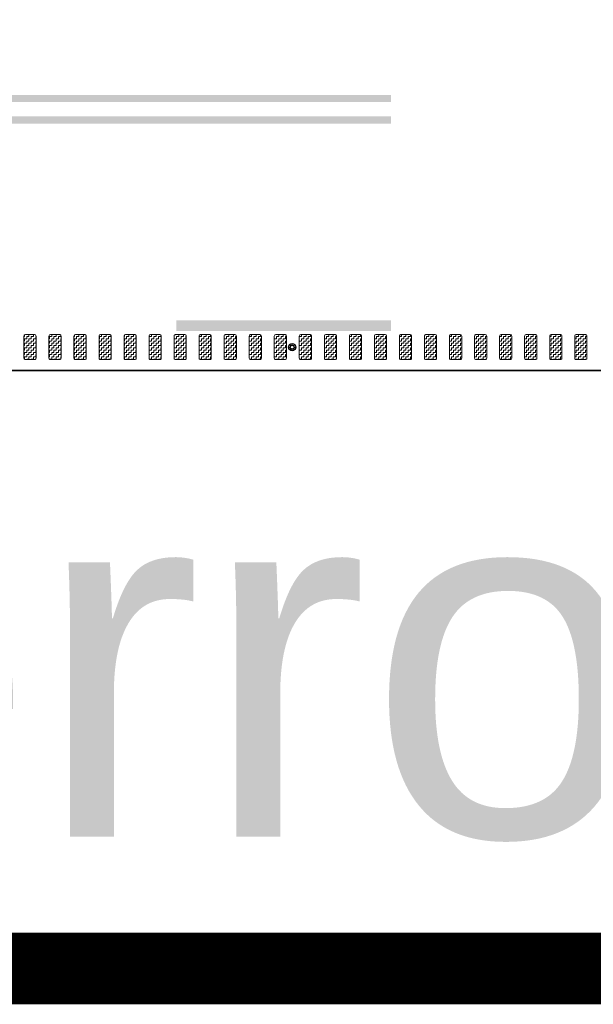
# Model space of a CAD drawing. Header units: metres. Extents: x -699 to 2316, y -1199 to 781.
# Tile 530 of 593: x 1174 to 1182, y -299 to -285. Entities that reach past the tile are written whole.
import ezdxf

# ---------------------------------------------------------------- set-up
doc = ezdxf.new("R2010")
doc.units = ezdxf.units.M
doc.linetypes.add('VW-3-3_STREEP', pattern=[6, 3, -3])
doc.linetypes.add('VW-9-3_STREEP', pattern=[12, 9, -3])
for name, color, linetype, lineweight in [('N-WA-IE-MEUBILAIR_WEGMEUBILAIR-S', 7, 'Continuous', 25), ('N-WA-VW-MARKERING_DYNAMISCH-G', 7, 'Continuous', 35), ('N-WE-VH-KANTVERHARDING-G', 210, 'Continuous', 35), ('N-WE-VW-MARKERING_LANGS_STREEP_33-G', 7, 'VW-3-3_STREEP', 13), ('N-WE-VW-MARKERING_LANGS_STREEP_93-G', 7, 'VW-9-3_STREEP', 13)]:
    doc.layers.add(name, color=color, linetype=linetype, lineweight=lineweight)
doc.layers.add('X-XX-AL-TEKENBLAD_VIEWPORT-G', color=7, linetype='Continuous', lineweight=18, plot=False)
doc.styles.add('ariel', font='arial.ttf')
pattern_1 = [(180, (362.03036, 0), (-0.03175, -0.03175), [0.03175, -0.03175]), (270, (361.99861, 0), (0.03175, -0.03175), [0.03175, -0.03175])]

# ---------------------------------------------------------------- blocks, each defined once
blk = doc.blocks.new('SIE-WEG_GLASBOLREFLECTOR-SO')
for p, q in [((-0.38, 0), (-0.2, 0)), ((-0.14, 0.14), (-0.26, 0.26)), ((0, 0.2), (0, 0.37)), ((0.14, 0.14), (0.27, 0.26)), ((0.2, 0), (0.37, 0)), ((-0.26, -0.27), (-0.14, -0.14)), ((0, -0.38), (0, -0.2)), ((0.27, -0.27), (0.14, -0.14))]:
    blk.add_line(p, q)
for radius in [0.375, 0.2]:
    blk.add_circle((0, 0), radius)
blk = doc.blocks.new('glasbol')
at = {"layer": 'N-WA-IE-MEUBILAIR_WEGMEUBILAIR-S'}
blk.add_blockref('SIE-WEG_GLASBOLREFLECTOR-SO', (0, 0), dxfattribs=at)

msp = doc.modelspace()

# ---------------------------------------------------------------- hatches: boundary and pattern name
at = {"layer": 'N-WA-VW-MARKERING_DYNAMISCH-G', "lineweight": 9}
h = msp.add_hatch(dxfattribs=at)
h.set_pattern_fill('ZIGZAG', color=8, scale=0.01, angle=180, style=0)
h.set_pattern_definition(pattern_1)
edge = h.paths.add_edge_path()
edge.add_line((1173.7321, -289.3115), (1173.8621, -289.3115))
edge.add_arc((1173.8621, -289.3315), 0.02, 0, 90, ccw=False)
edge.add_line((1173.8821, -289.3315), (1173.8821, -289.6415))
edge.add_arc((1173.8621, -289.6415), 0.02, 270, 360, ccw=False)
edge.add_line((1173.8621, -289.6615), (1173.7321, -289.6615))
edge.add_arc((1173.7321, -289.6415), 0.02, 180, 270, ccw=False)
edge.add_line((1173.7121, -289.6415), (1173.7121, -289.3315))
edge.add_arc((1173.7321, -289.3315), 0.02, 90, 180, ccw=False)
h = msp.add_hatch(dxfattribs=at)
h.set_pattern_fill('ZIGZAG', color=8, scale=0.01, angle=180, style=0)
h.set_pattern_definition(pattern_1)
edge = h.paths.add_edge_path()
edge.add_line((1174.0821, -289.3115), (1174.2121, -289.3115))
edge.add_arc((1174.2121, -289.3315), 0.02, 0, 90, ccw=False)
edge.add_line((1174.2321, -289.3315), (1174.2321, -289.6415))
edge.add_arc((1174.2121, -289.6415), 0.02, 270, 360, ccw=False)
edge.add_line((1174.2121, -289.6615), (1174.0821, -289.6615))
edge.add_arc((1174.0821, -289.6415), 0.02, 180, 270, ccw=False)
edge.add_line((1174.0621, -289.6415), (1174.0621, -289.3315))
edge.add_arc((1174.0821, -289.3315), 0.02, 90, 180, ccw=False)
h = msp.add_hatch(dxfattribs=at)
h.set_pattern_fill('ZIGZAG', color=8, scale=0.01, angle=180, style=0)
h.set_pattern_definition(pattern_1)
edge = h.paths.add_edge_path()
edge.add_line((1174.4321, -289.3115), (1174.5621, -289.3115))
edge.add_arc((1174.5621, -289.3315), 0.02, 0, 90, ccw=False)
edge.add_line((1174.5821, -289.3315), (1174.5821, -289.6415))
edge.add_arc((1174.5621, -289.6415), 0.02, 270, 360, ccw=False)
edge.add_line((1174.5621, -289.6615), (1174.4321, -289.6615))
edge.add_arc((1174.4321, -289.6415), 0.02, 180, 270, ccw=False)
edge.add_line((1174.4121, -289.6415), (1174.4121, -289.3315))
edge.add_arc((1174.4321, -289.3315), 0.02, 90, 180, ccw=False)
h = msp.add_hatch(dxfattribs=at)
h.set_pattern_fill('ZIGZAG', color=8, scale=0.01, angle=180, style=0)
h.set_pattern_definition(pattern_1)
edge = h.paths.add_edge_path()
edge.add_line((1174.7821, -289.3115), (1174.9121, -289.3115))
edge.add_arc((1174.9121, -289.3315), 0.02, 0, 90, ccw=False)
edge.add_line((1174.9321, -289.3315), (1174.9321, -289.6415))
edge.add_arc((1174.9121, -289.6415), 0.02, 270, 360, ccw=False)
edge.add_line((1174.9121, -289.6615), (1174.7821, -289.6615))
edge.add_arc((1174.7821, -289.6415), 0.02, 180, 270, ccw=False)
edge.add_line((1174.7621, -289.6415), (1174.7621, -289.3315))
edge.add_arc((1174.7821, -289.3315), 0.02, 90, 180, ccw=False)
h = msp.add_hatch(dxfattribs=at)
h.set_pattern_fill('ZIGZAG', color=8, scale=0.01, angle=180, style=0)
h.set_pattern_definition(pattern_1)
edge = h.paths.add_edge_path()
edge.add_line((1175.1321, -289.3115), (1175.2621, -289.3115))
edge.add_arc((1175.2621, -289.3315), 0.02, 0, 90, ccw=False)
edge.add_line((1175.2821, -289.3315), (1175.2821, -289.6415))
edge.add_arc((1175.2621, -289.6415), 0.02, 270, 360, ccw=False)
edge.add_line((1175.2621, -289.6615), (1175.1321, -289.6615))
edge.add_arc((1175.1321, -289.6415), 0.02, 180, 270, ccw=False)
edge.add_line((1175.1121, -289.6415), (1175.1121, -289.3315))
edge.add_arc((1175.1321, -289.3315), 0.02, 90, 180, ccw=False)
h = msp.add_hatch(dxfattribs=at)
h.set_pattern_fill('ZIGZAG', color=8, scale=0.01, angle=180, style=0)
h.set_pattern_definition(pattern_1)
edge = h.paths.add_edge_path()
edge.add_line((1175.4821, -289.3115), (1175.6121, -289.3115))
edge.add_arc((1175.6121, -289.3315), 0.02, 0, 90, ccw=False)
edge.add_line((1175.6321, -289.3315), (1175.6321, -289.6415))
edge.add_arc((1175.6121, -289.6415), 0.02, 270, 360, ccw=False)
edge.add_line((1175.6121, -289.6615), (1175.4821, -289.6615))
edge.add_arc((1175.4821, -289.6415), 0.02, 180, 270, ccw=False)
edge.add_line((1175.4621, -289.6415), (1175.4621, -289.3315))
edge.add_arc((1175.4821, -289.3315), 0.02, 90, 180, ccw=False)
h = msp.add_hatch(dxfattribs=at)
h.set_pattern_fill('ZIGZAG', color=8, scale=0.01, angle=180, style=0)
h.set_pattern_definition(pattern_1)
edge = h.paths.add_edge_path()
edge.add_line((1175.8321, -289.3115), (1175.9621, -289.3115))
edge.add_arc((1175.9621, -289.3315), 0.02, 0, 90, ccw=False)
edge.add_line((1175.9821, -289.3315), (1175.9821, -289.6415))
edge.add_arc((1175.9621, -289.6415), 0.02, 270, 360, ccw=False)
edge.add_line((1175.9621, -289.6615), (1175.8321, -289.6615))
edge.add_arc((1175.8321, -289.6415), 0.02, 180, 270, ccw=False)
edge.add_line((1175.8121, -289.6415), (1175.8121, -289.3315))
edge.add_arc((1175.8321, -289.3315), 0.02, 90, 180, ccw=False)
h = msp.add_hatch(dxfattribs=at)
h.set_pattern_fill('ZIGZAG', color=8, scale=0.01, angle=180, style=0)
h.set_pattern_definition(pattern_1)
edge = h.paths.add_edge_path()
edge.add_line((1176.1821, -289.3115), (1176.3121, -289.3115))
edge.add_arc((1176.3121, -289.3315), 0.02, 0, 90, ccw=False)
edge.add_line((1176.3321, -289.3315), (1176.3321, -289.6415))
edge.add_arc((1176.3121, -289.6415), 0.02, 270, 360, ccw=False)
edge.add_line((1176.3121, -289.6615), (1176.1821, -289.6615))
edge.add_arc((1176.1821, -289.6415), 0.02, 180, 270, ccw=False)
edge.add_line((1176.1621, -289.6415), (1176.1621, -289.3315))
edge.add_arc((1176.1821, -289.3315), 0.02, 90, 180, ccw=False)
h = msp.add_hatch(dxfattribs=at)
h.set_pattern_fill('ZIGZAG', color=8, scale=0.01, angle=180, style=0)
h.set_pattern_definition(pattern_1)
edge = h.paths.add_edge_path()
edge.add_line((1176.5321, -289.3115), (1176.6621, -289.3115))
edge.add_arc((1176.6621, -289.3315), 0.02, 0, 90, ccw=False)
edge.add_line((1176.6821, -289.3315), (1176.6821, -289.6415))
edge.add_arc((1176.6621, -289.6415), 0.02, 270, 360, ccw=False)
edge.add_line((1176.6621, -289.6615), (1176.5321, -289.6615))
edge.add_arc((1176.5321, -289.6415), 0.02, 180, 270, ccw=False)
edge.add_line((1176.5121, -289.6415), (1176.5121, -289.3315))
edge.add_arc((1176.5321, -289.3315), 0.02, 90, 180, ccw=False)
h = msp.add_hatch(dxfattribs=at)
h.set_pattern_fill('ZIGZAG', color=8, scale=0.01, angle=180, style=0)
h.set_pattern_definition(pattern_1)
edge = h.paths.add_edge_path()
edge.add_line((1176.8821, -289.3115), (1177.0121, -289.3115))
edge.add_arc((1177.0121, -289.3315), 0.02, 0, 90, ccw=False)
edge.add_line((1177.0321, -289.3315), (1177.0321, -289.6415))
edge.add_arc((1177.0121, -289.6415), 0.02, 270, 360, ccw=False)
edge.add_line((1177.0121, -289.6615), (1176.8821, -289.6615))
edge.add_arc((1176.8821, -289.6415), 0.02, 180, 270, ccw=False)
edge.add_line((1176.8621, -289.6415), (1176.8621, -289.3315))
edge.add_arc((1176.8821, -289.3315), 0.02, 90, 180, ccw=False)
h = msp.add_hatch(dxfattribs=at)
h.set_pattern_fill('ZIGZAG', color=8, scale=0.01, angle=180, style=0)
h.set_pattern_definition(pattern_1)
edge = h.paths.add_edge_path()
edge.add_line((1177.2321, -289.3115), (1177.3621, -289.3115))
edge.add_arc((1177.3621, -289.3315), 0.02, 0, 90, ccw=False)
edge.add_line((1177.3821, -289.3315), (1177.3821, -289.6415))
edge.add_arc((1177.3621, -289.6415), 0.02, 270, 360, ccw=False)
edge.add_line((1177.3621, -289.6615), (1177.2321, -289.6615))
edge.add_arc((1177.2321, -289.6415), 0.02, 180, 270, ccw=False)
edge.add_line((1177.2121, -289.6415), (1177.2121, -289.3315))
edge.add_arc((1177.2321, -289.3315), 0.02, 90, 180, ccw=False)
h = msp.add_hatch(dxfattribs=at)
h.set_pattern_fill('ZIGZAG', color=8, scale=0.01, angle=180, style=0)
h.set_pattern_definition(pattern_1)
edge = h.paths.add_edge_path()
edge.add_line((1177.5821, -289.3115), (1177.7121, -289.3115))
edge.add_arc((1177.7121, -289.3315), 0.02, 0, 90, ccw=False)
edge.add_line((1177.7321, -289.3315), (1177.7321, -289.6415))
edge.add_arc((1177.7121, -289.6415), 0.02, 270, 360, ccw=False)
edge.add_line((1177.7121, -289.6615), (1177.5821, -289.6615))
edge.add_arc((1177.5821, -289.6415), 0.02, 180, 270, ccw=False)
edge.add_line((1177.5621, -289.6415), (1177.5621, -289.3315))
edge.add_arc((1177.5821, -289.3315), 0.02, 90, 180, ccw=False)
h = msp.add_hatch(dxfattribs=at)
h.set_pattern_fill('ZIGZAG', color=8, scale=0.01, angle=180, style=0)
h.set_pattern_definition(pattern_1)
edge = h.paths.add_edge_path()
edge.add_line((1177.9321, -289.3115), (1178.0621, -289.3115))
edge.add_arc((1178.0621, -289.3315), 0.02, 0, 90, ccw=False)
edge.add_line((1178.0821, -289.3315), (1178.0821, -289.6415))
edge.add_arc((1178.0621, -289.6415), 0.02, 270, 360, ccw=False)
edge.add_line((1178.0621, -289.6615), (1177.9321, -289.6615))
edge.add_arc((1177.9321, -289.6415), 0.02, 180, 270, ccw=False)
edge.add_line((1177.9121, -289.6415), (1177.9121, -289.3315))
edge.add_arc((1177.9321, -289.3315), 0.02, 90, 180, ccw=False)
h = msp.add_hatch(dxfattribs=at)
h.set_pattern_fill('ZIGZAG', color=8, scale=0.01, angle=180, style=0)
h.set_pattern_definition(pattern_1)
edge = h.paths.add_edge_path()
edge.add_line((1178.2821, -289.3115), (1178.4121, -289.3115))
edge.add_arc((1178.4121, -289.3315), 0.02, 0, 90, ccw=False)
edge.add_line((1178.4321, -289.3315), (1178.4321, -289.6415))
edge.add_arc((1178.4121, -289.6415), 0.02, 270, 360, ccw=False)
edge.add_line((1178.4121, -289.6615), (1178.2821, -289.6615))
edge.add_arc((1178.2821, -289.6415), 0.02, 180, 270, ccw=False)
edge.add_line((1178.2621, -289.6415), (1178.2621, -289.3315))
edge.add_arc((1178.2821, -289.3315), 0.02, 90, 180, ccw=False)
h = msp.add_hatch(dxfattribs=at)
h.set_pattern_fill('ZIGZAG', color=8, scale=0.01, angle=180, style=0)
h.set_pattern_definition(pattern_1)
edge = h.paths.add_edge_path()
edge.add_line((1178.6321, -289.3115), (1178.7621, -289.3115))
edge.add_arc((1178.7621, -289.3315), 0.02, 0, 90, ccw=False)
edge.add_line((1178.7821, -289.3315), (1178.7821, -289.6415))
edge.add_arc((1178.7621, -289.6415), 0.02, 270, 360, ccw=False)
edge.add_line((1178.7621, -289.6615), (1178.6321, -289.6615))
edge.add_arc((1178.6321, -289.6415), 0.02, 180, 270, ccw=False)
edge.add_line((1178.6121, -289.6415), (1178.6121, -289.3315))
edge.add_arc((1178.6321, -289.3315), 0.02, 90, 180, ccw=False)
h = msp.add_hatch(dxfattribs=at)
h.set_pattern_fill('ZIGZAG', color=8, scale=0.01, angle=180, style=0)
h.set_pattern_definition(pattern_1)
edge = h.paths.add_edge_path()
edge.add_line((1178.9821, -289.3115), (1179.1121, -289.3115))
edge.add_arc((1179.1121, -289.3315), 0.02, 0, 90, ccw=False)
edge.add_line((1179.1321, -289.3315), (1179.1321, -289.6415))
edge.add_arc((1179.1121, -289.6415), 0.02, 270, 360, ccw=False)
edge.add_line((1179.1121, -289.6615), (1178.9821, -289.6615))
edge.add_arc((1178.9821, -289.6415), 0.02, 180, 270, ccw=False)
edge.add_line((1178.9621, -289.6415), (1178.9621, -289.3315))
edge.add_arc((1178.9821, -289.3315), 0.02, 90, 180, ccw=False)
h = msp.add_hatch(dxfattribs=at)
h.set_pattern_fill('ZIGZAG', color=8, scale=0.01, angle=180, style=0)
h.set_pattern_definition(pattern_1)
edge = h.paths.add_edge_path()
edge.add_line((1179.3321, -289.3115), (1179.4621, -289.3115))
edge.add_arc((1179.4621, -289.3315), 0.02, 0, 90, ccw=False)
edge.add_line((1179.4821, -289.3315), (1179.4821, -289.6415))
edge.add_arc((1179.4621, -289.6415), 0.02, 270, 360, ccw=False)
edge.add_line((1179.4621, -289.6615), (1179.3321, -289.6615))
edge.add_arc((1179.3321, -289.6415), 0.02, 180, 270, ccw=False)
edge.add_line((1179.3121, -289.6415), (1179.3121, -289.3315))
edge.add_arc((1179.3321, -289.3315), 0.02, 90, 180, ccw=False)
h = msp.add_hatch(dxfattribs=at)
h.set_pattern_fill('ZIGZAG', color=8, scale=0.01, angle=180, style=0)
h.set_pattern_definition(pattern_1)
edge = h.paths.add_edge_path()
edge.add_line((1179.6821, -289.3115), (1179.8121, -289.3115))
edge.add_arc((1179.8121, -289.3315), 0.02, 0, 90, ccw=False)
edge.add_line((1179.8321, -289.3315), (1179.8321, -289.6415))
edge.add_arc((1179.8121, -289.6415), 0.02, 270, 360, ccw=False)
edge.add_line((1179.8121, -289.6615), (1179.6821, -289.6615))
edge.add_arc((1179.6821, -289.6415), 0.02, 180, 270, ccw=False)
edge.add_line((1179.6621, -289.6415), (1179.6621, -289.3315))
edge.add_arc((1179.6821, -289.3315), 0.02, 90, 180, ccw=False)
h = msp.add_hatch(dxfattribs=at)
h.set_pattern_fill('ZIGZAG', color=8, scale=0.01, angle=180, style=0)
h.set_pattern_definition(pattern_1)
edge = h.paths.add_edge_path()
edge.add_line((1180.0321, -289.3115), (1180.1621, -289.3115))
edge.add_arc((1180.1621, -289.3315), 0.02, 0, 90, ccw=False)
edge.add_line((1180.1821, -289.3315), (1180.1821, -289.6415))
edge.add_arc((1180.1621, -289.6415), 0.02, 270, 360, ccw=False)
edge.add_line((1180.1621, -289.6615), (1180.0321, -289.6615))
edge.add_arc((1180.0321, -289.6415), 0.02, 180, 270, ccw=False)
edge.add_line((1180.0121, -289.6415), (1180.0121, -289.3315))
edge.add_arc((1180.0321, -289.3315), 0.02, 90, 180, ccw=False)
h = msp.add_hatch(dxfattribs=at)
h.set_pattern_fill('ZIGZAG', color=8, scale=0.01, angle=180, style=0)
h.set_pattern_definition(pattern_1)
edge = h.paths.add_edge_path()
edge.add_line((1180.3821, -289.3115), (1180.5121, -289.3115))
edge.add_arc((1180.5121, -289.3315), 0.02, 0, 90, ccw=False)
edge.add_line((1180.5321, -289.3315), (1180.5321, -289.6415))
edge.add_arc((1180.5121, -289.6415), 0.02, 270, 360, ccw=False)
edge.add_line((1180.5121, -289.6615), (1180.3821, -289.6615))
edge.add_arc((1180.3821, -289.6415), 0.02, 180, 270, ccw=False)
edge.add_line((1180.3621, -289.6415), (1180.3621, -289.3315))
edge.add_arc((1180.3821, -289.3315), 0.02, 90, 180, ccw=False)
h = msp.add_hatch(dxfattribs=at)
h.set_pattern_fill('ZIGZAG', color=8, scale=0.01, angle=180, style=0)
h.set_pattern_definition(pattern_1)
edge = h.paths.add_edge_path()
edge.add_line((1180.7321, -289.3115), (1180.8621, -289.3115))
edge.add_arc((1180.8621, -289.3315), 0.02, 0, 90, ccw=False)
edge.add_line((1180.8821, -289.3315), (1180.8821, -289.6415))
edge.add_arc((1180.8621, -289.6415), 0.02, 270, 360, ccw=False)
edge.add_line((1180.8621, -289.6615), (1180.7321, -289.6615))
edge.add_arc((1180.7321, -289.6415), 0.02, 180, 270, ccw=False)
edge.add_line((1180.7121, -289.6415), (1180.7121, -289.3315))
edge.add_arc((1180.7321, -289.3315), 0.02, 90, 180, ccw=False)
h = msp.add_hatch(dxfattribs=at)
h.set_pattern_fill('ZIGZAG', color=8, scale=0.01, angle=180, style=0)
h.set_pattern_definition(pattern_1)
edge = h.paths.add_edge_path()
edge.add_line((1181.0821, -289.3115), (1181.2121, -289.3115))
edge.add_arc((1181.2121, -289.3315), 0.02, 0, 90, ccw=False)
edge.add_line((1181.2321, -289.3315), (1181.2321, -289.6415))
edge.add_arc((1181.2121, -289.6415), 0.02, 270, 360, ccw=False)
edge.add_line((1181.2121, -289.6615), (1181.0821, -289.6615))
edge.add_arc((1181.0821, -289.6415), 0.02, 180, 270, ccw=False)
edge.add_line((1181.0621, -289.6415), (1181.0621, -289.3315))
edge.add_arc((1181.0821, -289.3315), 0.02, 90, 180, ccw=False)
h = msp.add_hatch(dxfattribs=at)
h.set_pattern_fill('ZIGZAG', color=8, scale=0.01, angle=180, style=0)
h.set_pattern_definition(pattern_1)
edge = h.paths.add_edge_path()
edge.add_line((1181.4321, -289.3115), (1181.5621, -289.3115))
edge.add_arc((1181.5621, -289.3315), 0.02, 0, 90, ccw=False)
edge.add_line((1181.5821, -289.3315), (1181.5821, -289.6415))
edge.add_arc((1181.5621, -289.6415), 0.02, 270, 360, ccw=False)
edge.add_line((1181.5621, -289.6615), (1181.4321, -289.6615))
edge.add_arc((1181.4321, -289.6415), 0.02, 180, 270, ccw=False)
edge.add_line((1181.4121, -289.6415), (1181.4121, -289.3315))
edge.add_arc((1181.4321, -289.3315), 0.02, 90, 180, ccw=False)

# ---------------------------------------------------------------- linework, layer by layer
at = {"layer": 'N-WA-VW-MARKERING_DYNAMISCH-G', "color": 8, "lineweight": 9}
for points in [[(1173.7321, -289.3115), (1173.8621, -289.3115, -0.4142136), (1173.8821, -289.3315), (1173.8821, -289.6415, -0.4142136), (1173.8621, -289.6615), (1173.7321, -289.6615, -0.4142136), (1173.7121, -289.6415), (1173.7121, -289.3315, -0.4142136)], [(1174.0821, -289.3115), (1174.2121, -289.3115, -0.4142136), (1174.2321, -289.3315), (1174.2321, -289.6415, -0.4142136), (1174.2121, -289.6615), (1174.0821, -289.6615, -0.4142136), (1174.0621, -289.6415), (1174.0621, -289.3315, -0.4142136)], [(1174.4321, -289.3115), (1174.5621, -289.3115, -0.4142136), (1174.5821, -289.3315), (1174.5821, -289.6415, -0.4142136), (1174.5621, -289.6615), (1174.4321, -289.6615, -0.4142136), (1174.4121, -289.6415), (1174.4121, -289.3315, -0.4142136)], [(1174.7821, -289.3115), (1174.9121, -289.3115, -0.4142136), (1174.9321, -289.3315), (1174.9321, -289.6415, -0.4142136), (1174.9121, -289.6615), (1174.7821, -289.6615, -0.4142136), (1174.7621, -289.6415), (1174.7621, -289.3315, -0.4142136)], [(1175.1321, -289.3115), (1175.2621, -289.3115, -0.4142136), (1175.2821, -289.3315), (1175.2821, -289.6415, -0.4142136), (1175.2621, -289.6615), (1175.1321, -289.6615, -0.4142136), (1175.1121, -289.6415), (1175.1121, -289.3315, -0.4142136)], [(1175.4821, -289.3115), (1175.6121, -289.3115, -0.4142136), (1175.6321, -289.3315), (1175.6321, -289.6415, -0.4142136), (1175.6121, -289.6615), (1175.4821, -289.6615, -0.4142136), (1175.4621, -289.6415), (1175.4621, -289.3315, -0.4142136)], [(1175.8321, -289.3115), (1175.9621, -289.3115, -0.4142136), (1175.9821, -289.3315), (1175.9821, -289.6415, -0.4142136), (1175.9621, -289.6615), (1175.8321, -289.6615, -0.4142136), (1175.8121, -289.6415), (1175.8121, -289.3315, -0.4142136)], [(1176.1821, -289.3115), (1176.3121, -289.3115, -0.4142136), (1176.3321, -289.3315), (1176.3321, -289.6415, -0.4142136), (1176.3121, -289.6615), (1176.1821, -289.6615, -0.4142136), (1176.1621, -289.6415), (1176.1621, -289.3315, -0.4142136)], [(1176.5321, -289.3115), (1176.6621, -289.3115, -0.4142136), (1176.6821, -289.3315), (1176.6821, -289.6415, -0.4142136), (1176.6621, -289.6615), (1176.5321, -289.6615, -0.4142136), (1176.5121, -289.6415), (1176.5121, -289.3315, -0.4142136)], [(1176.8821, -289.3115), (1177.0121, -289.3115, -0.4142136), (1177.0321, -289.3315), (1177.0321, -289.6415, -0.4142136), (1177.0121, -289.6615), (1176.8821, -289.6615, -0.4142136), (1176.8621, -289.6415), (1176.8621, -289.3315, -0.4142136)], [(1177.2321, -289.3115), (1177.3621, -289.3115, -0.4142136), (1177.3821, -289.3315), (1177.3821, -289.6415, -0.4142136), (1177.3621, -289.6615), (1177.2321, -289.6615, -0.4142136), (1177.2121, -289.6415), (1177.2121, -289.3315, -0.4142136)], [(1177.5821, -289.3115), (1177.7121, -289.3115, -0.4142136), (1177.7321, -289.3315), (1177.7321, -289.6415, -0.4142136), (1177.7121, -289.6615), (1177.5821, -289.6615, -0.4142136), (1177.5621, -289.6415), (1177.5621, -289.3315, -0.4142136)], [(1177.9321, -289.3115), (1178.0621, -289.3115, -0.4142136), (1178.0821, -289.3315), (1178.0821, -289.6415, -0.4142136), (1178.0621, -289.6615), (1177.9321, -289.6615, -0.4142136), (1177.9121, -289.6415), (1177.9121, -289.3315, -0.4142136)], [(1178.2821, -289.3115), (1178.4121, -289.3115, -0.4142136), (1178.4321, -289.3315), (1178.4321, -289.6415, -0.4142136), (1178.4121, -289.6615), (1178.2821, -289.6615, -0.4142136), (1178.2621, -289.6415), (1178.2621, -289.3315, -0.4142136)], [(1178.6321, -289.3115), (1178.7621, -289.3115, -0.4142136), (1178.7821, -289.3315), (1178.7821, -289.6415, -0.4142136), (1178.7621, -289.6615), (1178.6321, -289.6615, -0.4142136), (1178.6121, -289.6415), (1178.6121, -289.3315, -0.4142136)], [(1178.9821, -289.3115), (1179.1121, -289.3115, -0.4142136), (1179.1321, -289.3315), (1179.1321, -289.6415, -0.4142136), (1179.1121, -289.6615), (1178.9821, -289.6615, -0.4142136), (1178.9621, -289.6415), (1178.9621, -289.3315, -0.4142136)], [(1179.3321, -289.3115), (1179.4621, -289.3115, -0.4142136), (1179.4821, -289.3315), (1179.4821, -289.6415, -0.4142136), (1179.4621, -289.6615), (1179.3321, -289.6615, -0.4142136), (1179.3121, -289.6415), (1179.3121, -289.3315, -0.4142136)], [(1179.6821, -289.3115), (1179.8121, -289.3115, -0.4142136), (1179.8321, -289.3315), (1179.8321, -289.6415, -0.4142136), (1179.8121, -289.6615), (1179.6821, -289.6615, -0.4142136), (1179.6621, -289.6415), (1179.6621, -289.3315, -0.4142136)], [(1180.0321, -289.3115), (1180.1621, -289.3115, -0.4142136), (1180.1821, -289.3315), (1180.1821, -289.6415, -0.4142136), (1180.1621, -289.6615), (1180.0321, -289.6615, -0.4142136), (1180.0121, -289.6415), (1180.0121, -289.3315, -0.4142136)], [(1180.3821, -289.3115), (1180.5121, -289.3115, -0.4142136), (1180.5321, -289.3315), (1180.5321, -289.6415, -0.4142136), (1180.5121, -289.6615), (1180.3821, -289.6615, -0.4142136), (1180.3621, -289.6415), (1180.3621, -289.3315, -0.4142136)], [(1180.7321, -289.3115), (1180.8621, -289.3115, -0.4142136), (1180.8821, -289.3315), (1180.8821, -289.6415, -0.4142136), (1180.8621, -289.6615), (1180.7321, -289.6615, -0.4142136), (1180.7121, -289.6415), (1180.7121, -289.3315, -0.4142136)], [(1181.0821, -289.3115), (1181.2121, -289.3115, -0.4142136), (1181.2321, -289.3315), (1181.2321, -289.6415, -0.4142136), (1181.2121, -289.6615), (1181.0821, -289.6615, -0.4142136), (1181.0621, -289.6415), (1181.0621, -289.3315, -0.4142136)], [(1181.4321, -289.3115), (1181.5621, -289.3115, -0.4142136), (1181.5821, -289.3315), (1181.5821, -289.6415, -0.4142136), (1181.5621, -289.6615), (1181.4321, -289.6615, -0.4142136), (1181.4121, -289.6415), (1181.4121, -289.3315, -0.4142136)]]:
    msp.add_lwpolyline(points, format="xyb", close=True, dxfattribs=at)
at = {"layer": 'N-WE-VH-KANTVERHARDING-G'}
msp.add_line((1120.0994, -289.8115), (1215.2624, -289.8115), dxfattribs=at)
at = {"layer": 'N-WE-VW-MARKERING_LANGS_STREEP_33-G', "color": 253, "linetype": 'Continuous'}
msp.add_solid([(1175.842, -289.2615), (1178.842, -289.2615), (1175.842, -289.1115), (1178.842, -289.1115)], dxfattribs=at)
at = {"layer": 'N-WE-VW-MARKERING_LANGS_STREEP_93-G', "color": 253, "linetype": 'Continuous'}
for points in [[(1169.842, -285.9615), (1178.842, -285.9615), (1169.842, -286.0615), (1178.842, -286.0615)], [(1169.842, -286.3615), (1178.842, -286.3615), (1169.842, -286.2615), (1178.842, -286.2615)]]:
    msp.add_solid(points, dxfattribs=at)
at = {"layer": 'X-XX-AL-TEKENBLAD_VIEWPORT-G', "color": 3, "const_width": 1}
msp.add_lwpolyline([(1113.6885, -298.1762), (1219.9582, -298.1762), (1219.9582, -172.9742), (1113.6885, -172.9742)], close=True, dxfattribs=at)

# ---------------------------------------------------------------- block references
at = {"layer": 'N-WA-IE-MEUBILAIR_WEGMEUBILAIR-S', "xscale": 0.1333332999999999, "yscale": 0.1333332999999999, "zscale": 0.1333332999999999, "rotation": 0.1723155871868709}
msp.add_blockref('glasbol', (1177.4623, -289.4865), dxfattribs=at)

# ---------------------------------------------------------------- texts
at = {"layer": 'X-XX-AL-TEKENBLAD_VIEWPORT-G', "color": 3, "style": 'ariel'}
msp.add_text('A+B halte met perronplaten', height=5, dxfattribs=at).set_placement((1120.0994, -296.3342))

doc.saveas('drawing.dxf')
